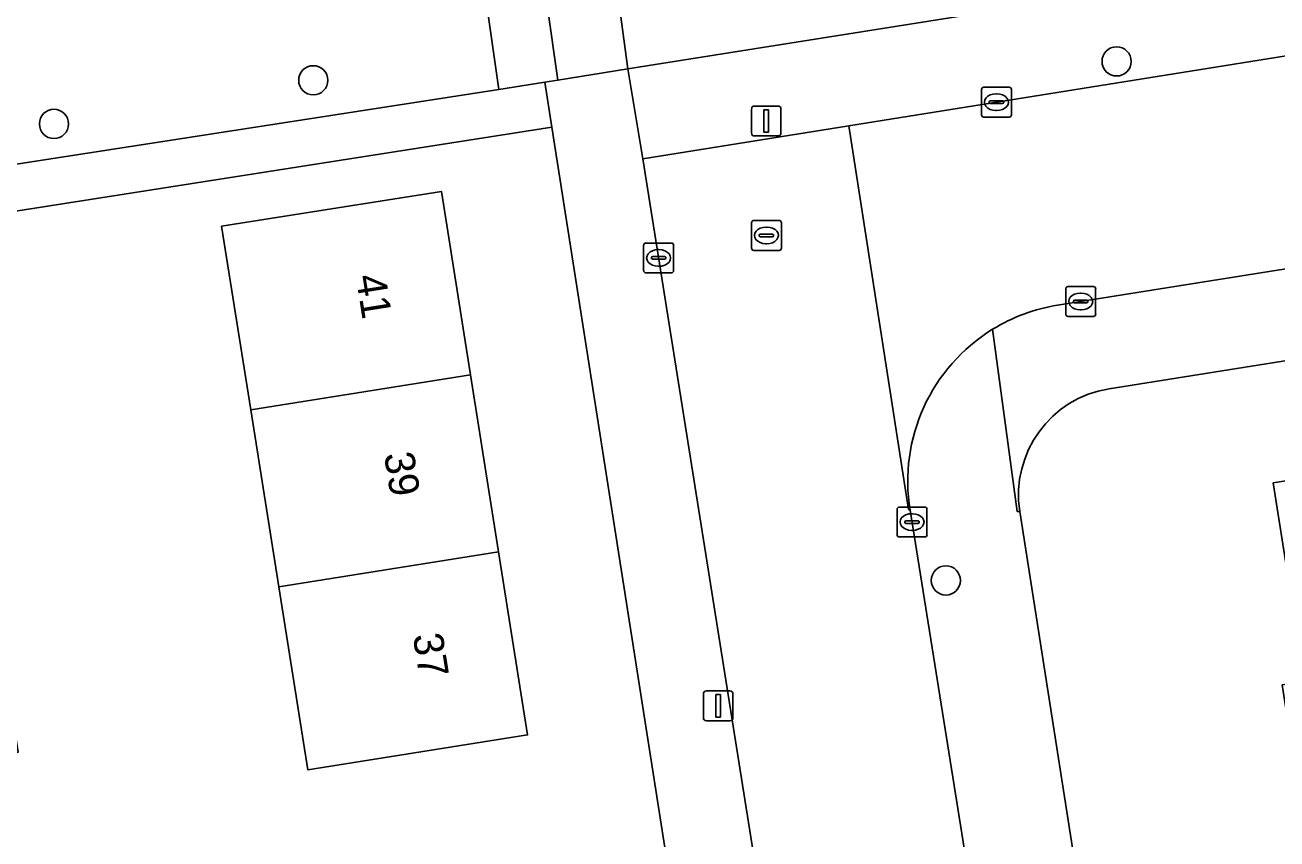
# Model space of a CAD drawing. Extents: x 160077 to 160948, y 386481 to 387498.
# Drawn here: x 160404.32 to 160446.25, y 387428.94 to 387456.19 of the extents above; entities that cross this region are included whole.
import ezdxf

# ---------------------------------------------------------------- set-up
doc = ezdxf.new("R2010")
doc.units = 0
for name, color, linetype in [('IMGEO_Boom', 7, 'Continuous'), ('IMGEO_Erf', 7, 'Continuous'), ('IMGEO_Groenvoorziening', 7, 'Continuous'), ('IMGEO_Kolk', 7, 'Continuous'), ('IMGEO_Lichtmast', 7, 'Continuous'), ('IMGEO_Pand', 7, 'Continuous'), ('IMGEO_Pand_nummerreeks', 7, 'Continuous'), ('IMGEO_Rijbaan_lokaal_open', 7, 'Continuous'), ('IMGEO_Rioolput', 7, 'Continuous'), ('IMGEO_Voetpad_open', 7, 'Continuous')]:
    doc.layers.add(name, color=color, linetype=linetype)

msp = doc.modelspace()

# ---------------------------------------------------------------- linework, layer by layer
at = {"layer": 'IMGEO_Boom'}
for centre in [(160440.881, 387454.97), (160413.975, 387454.337), (160405.29, 387452.877), (160435.161, 387437.596)]:
    msp.add_circle(centre, 0.489, dxfattribs=at)
at = {"layer": 'IMGEO_Erf'}
for points in [[(160508.733, 387454.967), (160504.347, 387454.224), (160500, 387453.464), (160440.626, 387444.012)], [(160447.179, 387434.217), (160446.128, 387440.86), (160452.618, 387441.887)], [(160437.638, 387439.901), (160440.28, 387423.011), (160466.781, 387427.157), (160466.438, 387429.462), (160468.933, 387429.847), (160469.275, 387427.547), (160474.262, 387428.327), (160475.073, 387423.208), (160499.818, 387427.147), (160499.065, 387431.995), (160500, 387432.139), (160504.58, 387432.844), (160505.333, 387427.999), (160511.22, 387428.987), (160512.734, 387429.19)]]:
    msp.add_lwpolyline(points, dxfattribs=at)
for points in [[(160421.969, 387452.773), (160401.284, 387449.527), (160401.967, 387445.226), (160399.391, 387444.817), (160400.19, 387439.79), (160402.766, 387440.199), (160403.454, 387435.867), (160404.093, 387431.847), (160401.517, 387431.438), (160402.744, 387423.545), (160425.988, 387427.158)], [(160411.88, 387443.31), (160410.905, 387449.448), (160418.264, 387450.617), (160419.239, 387444.48), (160420.18, 387438.555), (160421.155, 387432.421), (160413.796, 387431.252), (160412.822, 387437.385)]]:
    msp.add_lwpolyline(points, close=True, dxfattribs=at)
msp.add_arc((160441.199, 387440.454), 3.604, 99.1485, 188.8299, dxfattribs=at)
at = {"layer": 'IMGEO_Groenvoorziening'}
msp.add_lwpolyline([(160498.631, 387480.583), (160488.203, 387483.583), (160479.109, 387482.874), (160470.179, 387481.963), (160429.752, 387475.629), (160421.861, 387474.392), (160424.514, 387454.716), (160500, 387466.678), (160504.167, 387467.273), (160507.751, 387467.825)], dxfattribs=at)
for points in [[(160420.187, 387454.03), (160421.734, 387454.269), (160422.164, 387454.336), (160419.371, 387473.965), (160346.842, 387462.451), (160348.322, 387448.672), (160408.459, 387458.075), (160407.287, 387467.093), (160418.107, 387468.653)], [(160418.107, 387468.653), (160407.287, 387467.093), (160408.459, 387458.075), (160348.322, 387448.672), (160348.579, 387446.279), (160352.153, 387446.832), (160352.653, 387443.589), (160420.187, 387454.03)]]:
    msp.add_lwpolyline(points, close=True, dxfattribs=at)
at = {"layer": 'IMGEO_Kolk'}
for p, q in [((160436.355, 387453.178), (160436.355, 387454.03)), ((160436.43, 387454.104), (160437.282, 387454.104)), ((160436.843, 387453.884), (160436.868, 387453.884)), ((160437.356, 387454.03), (160437.356, 387453.178)), ((160436.614, 387453.598), (160436.614, 387453.61)), ((160437.052, 387453.561), (160436.654, 387453.561)), ((160436.657, 387453.647), (160437.055, 387453.647)), ((160437.098, 387453.61), (160437.098, 387453.598)), ((160437.282, 387453.104), (160436.43, 387453.104)), ((160436.866, 387453.324), (160436.841, 387453.324)), ((160425.115, 387448.89), (160425.967, 387448.89)), ((160425.04, 387447.964), (160425.04, 387448.816)), ((160425.342, 387448.433), (160425.74, 387448.433)), ((160425.528, 387448.67), (160425.553, 387448.67)), ((160426.041, 387448.816), (160426.041, 387447.964)), ((160425.299, 387448.384), (160425.299, 387448.396)), ((160425.737, 387448.347), (160425.339, 387448.347)), ((160425.551, 387448.11), (160425.526, 387448.11)), ((160425.783, 387448.396), (160425.783, 387448.384)), ((160425.967, 387447.89), (160425.115, 387447.89)), ((160439.178, 387446.507), (160439.178, 387447.359)), ((160439.253, 387447.433), (160440.105, 387447.433)), ((160439.666, 387447.213), (160439.691, 387447.213)), ((160440.179, 387447.359), (160440.179, 387446.507)), ((160439.437, 387446.927), (160439.437, 387446.939)), ((160439.875, 387446.89), (160439.477, 387446.89)), ((160439.48, 387446.976), (160439.878, 387446.976)), ((160439.921, 387446.939), (160439.921, 387446.927)), ((160440.105, 387446.433), (160439.253, 387446.433)), ((160439.689, 387446.653), (160439.664, 387446.653)), ((160433.604, 387440.049), (160434.456, 387440.049)), ((160433.529, 387439.123), (160433.529, 387439.975)), ((160434.017, 387439.829), (160434.042, 387439.829)), ((160434.53, 387439.975), (160434.53, 387439.123)), ((160433.788, 387439.543), (160433.788, 387439.555)), ((160434.226, 387439.506), (160433.828, 387439.506)), ((160433.831, 387439.592), (160434.229, 387439.592)), ((160434.04, 387439.269), (160434.015, 387439.269)), ((160434.272, 387439.555), (160434.272, 387439.543)), ((160434.456, 387439.049), (160433.604, 387439.049))]:
    msp.add_line(p, q, dxfattribs=at)
for points in [[(160436.355, 387453.178), (160436.355, 387454.03)], [(160436.43, 387454.104), (160437.282, 387454.104)], [(160437.356, 387454.03), (160437.356, 387453.178)], [(160437.282, 387453.104), (160436.43, 387453.104)], [(160425.115, 387448.89), (160425.967, 387448.89)], [(160425.04, 387447.964), (160425.04, 387448.816)], [(160426.041, 387448.816), (160426.041, 387447.964)], [(160425.967, 387447.89), (160425.115, 387447.89)], [(160439.178, 387446.507), (160439.178, 387447.359)], [(160439.253, 387447.433), (160440.105, 387447.433)], [(160440.179, 387447.359), (160440.179, 387446.507)], [(160440.105, 387446.433), (160439.253, 387446.433)], [(160433.604, 387440.049), (160434.456, 387440.049)], [(160433.529, 387439.123), (160433.529, 387439.975)], [(160434.53, 387439.975), (160434.53, 387439.123)], [(160434.456, 387439.049), (160433.604, 387439.049)]]:
    msp.add_lwpolyline(points, dxfattribs=at)
for centre, radius, start, end in [((160436.432, 387454.028), 0.0765, 91.552, 178.448), ((160436.432, 387454.028), 0.0765, 91.552, 178.448), ((160437.28, 387454.028), 0.0765, 1.552, 88.448), ((160437.28, 387454.028), 0.0765, 1.552, 88.448), ((160436.654, 387453.607), 0.0403, 85.8775, 175.7526), ((160436.651, 387453.597), 0.0366, 178.938, 274.7102), ((160437.055, 387453.604), 0.043, 264.8664, 352.4533), ((160437.059, 387453.609), 0.0386, 1.7309, 96.639), ((160436.432, 387453.18), 0.0765, 181.552, 268.448), ((160436.432, 387453.18), 0.0765, 181.552, 268.448), ((160437.28, 387453.18), 0.0765, 271.552, 358.448), ((160437.28, 387453.18), 0.0765, 271.552, 358.448), ((160425.117, 387448.814), 0.0765, 91.552, 178.448), ((160425.117, 387448.814), 0.0765, 91.552, 178.448), ((160425.965, 387448.814), 0.0765, 1.552, 88.448), ((160425.965, 387448.814), 0.0765, 1.552, 88.448), ((160425.339, 387448.393), 0.0403, 85.8775, 175.7526), ((160425.744, 387448.395), 0.0386, 1.7309, 96.639), ((160425.336, 387448.383), 0.0366, 178.938, 274.7102), ((160425.74, 387448.39), 0.043, 264.8664, 352.4533), ((160425.117, 387447.966), 0.0765, 181.552, 268.448), ((160425.117, 387447.966), 0.0765, 181.552, 268.448), ((160425.965, 387447.966), 0.0765, 271.552, 358.448), ((160425.965, 387447.966), 0.0765, 271.552, 358.448), ((160439.255, 387447.357), 0.0765, 91.552, 178.448), ((160439.255, 387447.357), 0.0765, 91.552, 178.448), ((160440.103, 387447.357), 0.0765, 1.552, 88.448), ((160440.103, 387447.357), 0.0765, 1.552, 88.448), ((160439.477, 387446.936), 0.0403, 85.8775, 175.7526), ((160439.474, 387446.926), 0.0366, 178.938, 274.7102), ((160439.878, 387446.933), 0.043, 264.8664, 352.4533), ((160439.882, 387446.938), 0.0386, 1.7309, 96.639), ((160439.255, 387446.509), 0.0765, 181.552, 268.448), ((160439.255, 387446.509), 0.0765, 181.552, 268.448), ((160440.103, 387446.509), 0.0765, 271.552, 358.448), ((160440.103, 387446.509), 0.0765, 271.552, 358.448), ((160433.606, 387439.973), 0.0765, 91.552, 178.448), ((160433.606, 387439.973), 0.0765, 91.552, 178.448), ((160434.454, 387439.973), 0.0765, 1.552, 88.448), ((160434.454, 387439.973), 0.0765, 1.552, 88.448), ((160433.828, 387439.552), 0.0403, 85.8775, 175.7526), ((160433.825, 387439.542), 0.0366, 178.938, 274.7102), ((160434.229, 387439.549), 0.043, 264.8664, 352.4533), ((160434.233, 387439.554), 0.0386, 1.7309, 96.639), ((160433.606, 387439.125), 0.0765, 181.552, 268.448), ((160433.606, 387439.125), 0.0765, 181.552, 268.448), ((160434.454, 387439.125), 0.0765, 271.552, 358.448), ((160434.454, 387439.125), 0.0765, 271.552, 358.448)]:
    msp.add_arc(centre, radius, start, end, dxfattribs=at)
for centre, major_axis, ratio, start_param, end_param in [((160436.842, 387453.604), (-0.387, 0.002), 0.722429, 4.712389, 7.853982), ((160436.867, 387453.604), (-0.39, 0.002), 0.717154, 1.570796, 4.712389), ((160425.527, 387448.39), (-0.387, 0.002), 0.722429, 4.712389, 7.853982), ((160425.552, 387448.39), (-0.39, 0.002), 0.717154, 1.570796, 4.712389), ((160439.665, 387446.933), (-0.387, 0.002), 0.722429, 4.712389, 7.853982), ((160439.69, 387446.933), (-0.39, 0.002), 0.717154, 1.570796, 4.712389), ((160434.016, 387439.549), (-0.387, 0.002), 0.722429, 4.712389, 7.853982), ((160434.041, 387439.549), (-0.39, 0.002), 0.717154, 1.570796, 4.712389)]:
    msp.add_ellipse(centre, major_axis=major_axis, ratio=ratio, start_param=start_param, end_param=end_param, dxfattribs=at)
at = {"layer": 'IMGEO_Lichtmast'}
for p, q in [((160428.75, 387453.473), (160429.54, 387453.473)), ((160429.54, 387453.473), (160428.75, 387453.473)), ((160428.65, 387452.573), (160428.65, 387453.373)), ((160428.65, 387453.373), (160428.65, 387452.573)), ((160429.64, 387453.373), (160429.64, 387452.573)), ((160429.64, 387452.573), (160429.64, 387453.373)), ((160429.54, 387452.473), (160428.75, 387452.473)), ((160428.75, 387452.473), (160429.54, 387452.473)), ((160427.04, 387432.998), (160427.04, 387433.798)), ((160427.04, 387433.798), (160427.04, 387432.998)), ((160427.14, 387433.898), (160427.93, 387433.898)), ((160427.93, 387433.898), (160427.14, 387433.898)), ((160428.03, 387433.798), (160428.03, 387432.998)), ((160428.03, 387432.998), (160428.03, 387433.798)), ((160427.93, 387432.898), (160427.14, 387432.898)), ((160427.14, 387432.898), (160427.93, 387432.898))]:
    msp.add_line(p, q, dxfattribs=at)
for points in [[(160429.07, 387453.348), (160429.22, 387453.348), (160429.22, 387452.598), (160429.07, 387452.598), (160429.07, 387453.348)], [(160427.46, 387433.773), (160427.61, 387433.773), (160427.61, 387433.023), (160427.46, 387433.023), (160427.46, 387433.773)]]:
    msp.add_lwpolyline(points, dxfattribs=at)
for centre, start, end in [((160428.75, 387453.373), 90, 180), ((160428.75, 387453.373), 90, 180), ((160429.54, 387453.373), 0, 90), ((160429.54, 387453.373), 360, 90), ((160428.75, 387452.573), 180, 270), ((160428.75, 387452.573), 180, 270), ((160429.54, 387452.573), 270, 0), ((160429.54, 387452.573), 270, 0), ((160427.14, 387433.798), 90, 180), ((160427.14, 387433.798), 90, 180), ((160427.93, 387433.798), 0, 90), ((160427.93, 387433.798), 360, 90), ((160427.14, 387432.998), 180, 270), ((160427.14, 387432.998), 180, 270), ((160427.93, 387432.998), 270, 0), ((160427.93, 387432.998), 270, 0)]:
    msp.add_arc(centre, 0.1, start, end, dxfattribs=at)
at = {"layer": 'IMGEO_Pand'}
for points in [[(160419.239, 387444.48), (160418.264, 387450.617), (160410.905, 387449.448), (160411.88, 387443.31)], [(160411.88, 387443.31), (160412.822, 387437.385), (160420.18, 387438.555), (160419.239, 387444.48)], [(160452.618, 387441.887), (160446.128, 387440.86), (160447.179, 387434.217), (160446.422, 387434.098), (160447.165, 387429.4), (160449.128, 387429.711), (160448.94, 387430.895), (160449.317, 387430.955), (160453.006, 387431.539), (160452.449, 387435.045), (160453.67, 387435.237)], [(160412.822, 387437.385), (160413.796, 387431.252), (160421.155, 387432.421), (160420.18, 387438.555)]]:
    msp.add_lwpolyline(points, close=True, dxfattribs=at)
at = {"layer": 'IMGEO_Rijbaan_lokaal_open'}
for points in [[(160508.192, 387464.857), (160506.992, 387464.669), (160505.781, 387464.463), (160500, 387463.631), (160483.742, 387461.014), (160457.998, 387456.986), (160431.907, 387452.809), (160433.912, 387439.966), (160433.965, 387439.947)], [(160438.905, 387446.811), (160468.797, 387451.566), (160490.962, 387455.175)], [(160445.185, 387369.339), (160439.731, 387403.919), (160433.965, 387439.947), (160433.912, 387439.966), (160431.907, 387452.809), (160425.014, 387451.706), (160429.751, 387421.993), (160429.785, 387421.987), (160432.722, 387403.493), (160432.676, 387403.453), (160435.904, 387382.909), (160439.116, 387362.429), (160443.348, 387335.908), (160448.468, 387302.807), (160449.285, 387297.666), (160450.91, 387288.812), (160453.559, 387281.332), (160454.544, 387279.719), (160463.8, 387264.904)]]:
    msp.add_lwpolyline(points, dxfattribs=at)
for centre, radius, start, end in [((160439.856, 387440.921), 5.966, 99.17, 121.6304), ((160439.859, 387440.915), 5.973, 121.6267, 189.3258)]:
    msp.add_arc(centre, radius, start, end, dxfattribs=at)
at = {"layer": 'IMGEO_Rioolput'}
for p, q in [((160428.651, 387448.718), (160428.651, 387449.57)), ((160428.726, 387449.644), (160429.578, 387449.644)), ((160429.139, 387449.424), (160429.164, 387449.424)), ((160429.652, 387449.57), (160429.652, 387448.718)), ((160428.91, 387449.138), (160428.91, 387449.15)), ((160429.348, 387449.101), (160428.95, 387449.101)), ((160428.953, 387449.187), (160429.351, 387449.187)), ((160429.162, 387448.864), (160429.137, 387448.864)), ((160429.394, 387449.15), (160429.394, 387449.138)), ((160429.578, 387448.644), (160428.726, 387448.644))]:
    msp.add_line(p, q, dxfattribs=at)
for points in [[(160428.651, 387448.718), (160428.651, 387449.57)], [(160428.726, 387449.644), (160429.578, 387449.644)], [(160429.652, 387449.57), (160429.652, 387448.718)], [(160429.578, 387448.644), (160428.726, 387448.644)]]:
    msp.add_lwpolyline(points, dxfattribs=at)
for centre, radius, start, end in [((160428.728, 387449.568), 0.0765, 91.552, 178.448), ((160428.728, 387449.568), 0.0765, 91.552, 178.448), ((160429.576, 387449.568), 0.0765, 1.552, 88.448), ((160429.576, 387449.568), 0.0765, 1.552, 88.448), ((160428.95, 387449.147), 0.0403, 85.8775, 175.7526), ((160428.947, 387449.137), 0.0366, 178.938, 274.7102), ((160429.351, 387449.144), 0.043, 264.8664, 352.4533), ((160429.355, 387449.149), 0.0386, 1.7309, 96.639), ((160428.728, 387448.72), 0.0765, 181.552, 268.448), ((160428.728, 387448.72), 0.0765, 181.552, 268.448), ((160429.576, 387448.72), 0.0765, 271.552, 358.448), ((160429.576, 387448.72), 0.0765, 271.552, 358.448)]:
    msp.add_arc(centre, radius, start, end, dxfattribs=at)
for centre, major_axis, ratio, start_param, end_param in [((160429.138, 387449.144), (-0.387, 0.002), 0.722429, 4.712389, 7.853982), ((160429.163, 387449.144), (-0.39, 0.002), 0.717154, 1.570796, 4.712389)]:
    msp.add_ellipse(centre, major_axis=major_axis, ratio=ratio, start_param=start_param, end_param=end_param, dxfattribs=at)
at = {"layer": 'IMGEO_Voetpad_open'}
msp.add_lwpolyline([(160421.861, 387474.392), (160419.371, 387473.965), (160422.164, 387454.336), (160424.514, 387454.716)], close=True, dxfattribs=at)
for points in [[(160507.751, 387467.825), (160504.167, 387467.273), (160500, 387466.678), (160424.514, 387454.716), (160425.014, 387451.706), (160431.907, 387452.809), (160457.998, 387456.986), (160483.742, 387461.014), (160500, 387463.631)], [(160508.733, 387454.967), (160508.269, 387457.889), (160507.868, 387457.834), (160506.105, 387457.527), (160503.147, 387457.064), (160500, 387456.638), (160490.962, 387455.175), (160468.797, 387451.566), (160438.905, 387446.811)], [(160425.014, 387451.706), (160424.514, 387454.716), (160422.164, 387454.336), (160421.734, 387454.269), (160421.969, 387452.773), (160425.988, 387427.158), (160426.638, 387421.43)], [(160440.626, 387444.012), (160500, 387453.464), (160504.347, 387454.224), (160508.733, 387454.967)], [(160401.284, 387449.527), (160421.969, 387452.773), (160421.734, 387454.269), (160420.187, 387454.03), (160352.653, 387443.589)], [(160429.751, 387421.993), (160425.014, 387451.706)], [(160437.638, 387439.901), (160437.546, 387439.906), (160436.727, 387446.001)], [(160436.727, 387446.001), (160437.546, 387439.906), (160437.638, 387439.901)], [(160433.965, 387439.947), (160439.731, 387403.919), (160445.185, 387369.339), (160450.725, 387333.607)], [(160454.961, 387329.131), (160454.195, 387334.054), (160440.528, 387421.423), (160440.28, 387423.011), (160437.638, 387439.901)]]:
    msp.add_lwpolyline(points, dxfattribs=at)
for centre, radius, start, end in [((160439.856, 387440.921), 5.966, 99.17, 121.6304), ((160439.859, 387440.915), 5.973, 121.6267, 189.3258), ((160441.199, 387440.454), 3.604, 99.1485, 188.8299)]:
    msp.add_arc(centre, radius, start, end, dxfattribs=at)

# ---------------------------------------------------------------- texts
at = {"layer": 'IMGEO_Pand_nummerreeks'}
for s, p in [('41', (160415.395, 387447.774)), ('39', (160416.34, 387441.821)), ('37', (160417.304, 387435.756))]:
    msp.add_text(s, height=1, rotation=279.0278, dxfattribs=at).set_placement(p)

doc.saveas('drawing.dxf')
